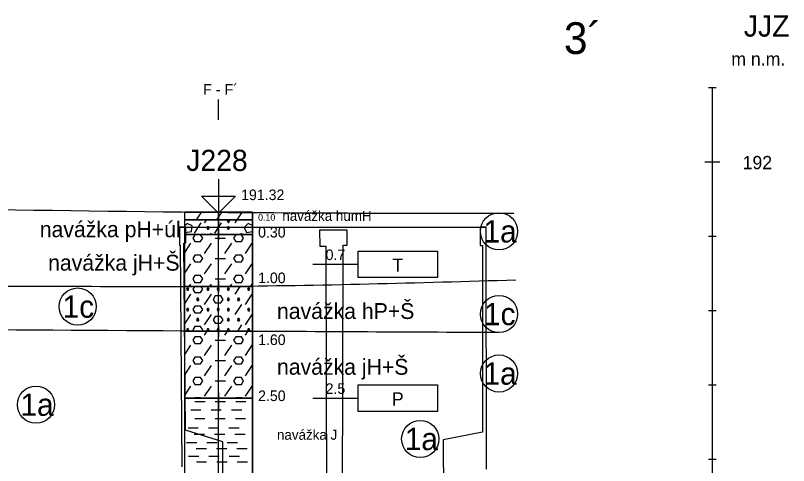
# Model space of a CAD drawing. Extents: x 3042 to 4120, y 576 to 2694.
# Drawn here: x 3403.4 to 3455.4, y 1728.2 to 1758.4 of the extents above; entities that cross this region are included whole.
import ezdxf

# ---------------------------------------------------------------- set-up
doc = ezdxf.new("R2010")
doc.units = 0
for name, color, linetype in [('15', 7, 'Continuous'), ('16', 7, 'Continuous'), ('17', 7, 'Continuous'), ('18', 7, 'Continuous'), ('19', 7, 'Continuous'), ('20', 7, 'Continuous'), ('21', 7, 'Continuous'), ('22', 7, 'Continuous'), ('51', 7, 'Continuous'), ('52', 7, 'Continuous'), ('53', 7, 'Continuous'), ('56', 7, 'Continuous'), ('62', 7, 'Continuous'), ('ig vrty popis', 7, 'Continuous'), ('nádrže', 7, 'Continuous'), ('rozhraní', 7, 'Continuous')]:
    doc.layers.add(name, color=color, linetype=linetype)

msp = doc.modelspace()

# ---------------------------------------------------------------- linework, layer by layer
at = {"layer": '15'}
msp.add_lwpolyline([(3417.072, 1747.427), (3417.072, 1745.141), (3415.929, 1746.284), (3418.215, 1746.284), (3417.072, 1745.141)], dxfattribs=at)
msp.add_lwpolyline([(3417.072, 1747.427), (3417.072, 1745.141), (3415.929, 1746.284), (3418.215, 1746.284), (3417.072, 1745.141)], dxfattribs=at)
at = {"layer": '18'}
msp.add_line((3417.072, 1698.605), (3417.072, 1745.205), dxfattribs=at)
at = {"layer": '19'}
for p, q in [((3450.038, 1753.605), (3450.546, 1753.605)), ((3449.784, 1748.605), (3450.8, 1748.605)), ((3450.038, 1743.605), (3450.546, 1743.605)), ((3450.038, 1738.605), (3450.546, 1738.605)), ((3450.038, 1733.605), (3450.546, 1733.605)), ((3450.038, 1728.605), (3450.546, 1728.605))]:
    msp.add_line(p, q, dxfattribs=at)
at = {"layer": '21'}
msp.add_line((3450.292, 1698.605), (3450.292, 1753.605), dxfattribs=at)
at = {"layer": '22'}
msp.add_lwpolyline([(3417.072, 1751.427), (3417.072, 1751.427), (3417.072, 1752.796)], dxfattribs=at)
at = {"layer": '51'}
for p, q in [((3415.596, 1744.705), (3415.91, 1745.176)), ((3416.139, 1745.176), (3416.158, 1745.205)), ((3416.968, 1744.705), (3417.282, 1745.176)), ((3417.51, 1745.176), (3417.53, 1745.205)), ((3418.339, 1744.705), (3418.653, 1745.176)), ((3418.882, 1745.176), (3418.901, 1745.205)), ((3415.453, 1743.804), (3415.91, 1744.49)), ((3416.139, 1744.49), (3416.282, 1744.705)), ((3416.825, 1743.804), (3417.282, 1744.49)), ((3418.196, 1744.49), (3418.339, 1744.705)), ((3416.53, 1743.705), (3416.596, 1743.804)), ((3416.863, 1743.461), (3417.549, 1743.461)), ((3418.587, 1743.705), (3418.653, 1743.804)), ((3414.786, 1742.46), (3415.224, 1743.118)), ((3416.139, 1742.433), (3416.596, 1743.118)), ((3417.51, 1742.433), (3417.968, 1743.118)), ((3418.882, 1742.433), (3419.339, 1743.118)), ((3414.786, 1741.089), (3415.224, 1741.747)), ((3416.139, 1741.061), (3416.596, 1741.747)), ((3416.863, 1742.09), (3417.549, 1742.09)), ((3417.51, 1741.061), (3417.968, 1741.747)), ((3418.882, 1741.061), (3419.339, 1741.747)), ((3416.863, 1740.718), (3417.549, 1740.718)), ((3415.111, 1740.205), (3415.224, 1740.375)), ((3416.482, 1740.205), (3416.596, 1740.375)), ((3417.854, 1740.205), (3417.968, 1740.375)), ((3418.196, 1739.689), (3418.54, 1740.205)), ((3419.226, 1740.205), (3419.339, 1740.375)), ((3414.786, 1739.031), (3415.224, 1739.689)), ((3416.139, 1739.004), (3416.596, 1739.689)), ((3418.882, 1739.004), (3419.339, 1739.689)), ((3418.196, 1738.318), (3418.653, 1739.004)), ((3414.786, 1737.66), (3415.224, 1738.318)), ((3416.139, 1737.632), (3416.596, 1738.318)), ((3418.882, 1737.632), (3419.339, 1738.318)), ((3418.369, 1737.205), (3418.653, 1737.632)), ((3416.139, 1736.946), (3416.311, 1737.205)), ((3417.51, 1736.946), (3417.683, 1737.205)), ((3418.882, 1736.946), (3419.054, 1737.205)), ((3416.863, 1736.603), (3417.549, 1736.603)), ((3414.786, 1735.602), (3415.224, 1736.26)), ((3416.139, 1735.575), (3416.596, 1736.26)), ((3417.51, 1735.575), (3417.968, 1736.26)), ((3418.882, 1735.575), (3419.339, 1736.26)), ((3416.863, 1735.232), (3417.549, 1735.232)), ((3414.786, 1734.231), (3415.224, 1734.889)), ((3416.139, 1734.203), (3416.596, 1734.889)), ((3417.51, 1734.203), (3417.968, 1734.889)), ((3418.882, 1734.203), (3419.339, 1734.889)), ((3414.786, 1732.859), (3415.224, 1733.517)), ((3416.139, 1732.831), (3416.596, 1733.517)), ((3416.863, 1733.86), (3417.549, 1733.86)), ((3417.51, 1732.831), (3417.968, 1733.517)), ((3418.882, 1732.831), (3419.339, 1733.517)), ((3415.491, 1732.488), (3416.177, 1732.488)), ((3416.863, 1732.488), (3417.549, 1732.488)), ((3418.234, 1732.488), (3418.92, 1732.488)), ((3415.209, 1731.928), (3415.895, 1731.928)), ((3416.581, 1731.928), (3417.266, 1731.928)), ((3417.952, 1731.928), (3418.638, 1731.928)), ((3415.474, 1731.331), (3416.16, 1731.331)), ((3416.846, 1731.331), (3417.532, 1731.331)), ((3418.218, 1731.331), (3418.903, 1731.331)), ((3415.027, 1730.717), (3415.712, 1730.717)), ((3416.398, 1730.717), (3417.084, 1730.717)), ((3417.77, 1730.717), (3418.456, 1730.717)), ((3415.441, 1730.285), (3416.127, 1730.285)), ((3416.813, 1730.285), (3417.499, 1730.285)), ((3418.184, 1730.285), (3418.87, 1730.285)), ((3414.927, 1729.721), (3415.613, 1729.721)), ((3415.574, 1729.306), (3416.26, 1729.306)), ((3416.299, 1729.721), (3416.984, 1729.721)), ((3416.946, 1729.306), (3417.631, 1729.306)), ((3417.67, 1729.721), (3418.356, 1729.721)), ((3418.317, 1729.306), (3419.003, 1729.306)), ((3415.06, 1728.808), (3415.746, 1728.808)), ((3416.431, 1728.808), (3417.117, 1728.808)), ((3417.803, 1728.808), (3418.489, 1728.808)), ((3415.591, 1728.41), (3416.276, 1728.41)), ((3416.962, 1728.41), (3417.648, 1728.41)), ((3418.334, 1728.41), (3419.02, 1728.41))]:
    msp.add_line(p, q, dxfattribs=at)
for points in [[(3414.786, 1744.705), (3419.358, 1744.705), (3419.358, 1745.205), (3414.786, 1745.205)], [(3414.786, 1743.705), (3419.358, 1743.705), (3419.358, 1744.705), (3414.786, 1744.705)], [(3414.786, 1740.205), (3419.358, 1740.205), (3419.358, 1743.705), (3414.786, 1743.705)], [(3414.786, 1737.205), (3419.358, 1737.205), (3419.358, 1740.205), (3414.786, 1740.205)], [(3414.786, 1732.705), (3419.358, 1732.705), (3419.358, 1737.205), (3414.786, 1737.205)], [(3414.786, 1727.145), (3419.358, 1727.145), (3419.358, 1732.705), (3414.786, 1732.705)]]:
    msp.add_lwpolyline(points, close=True, dxfattribs=at)
for points in [[(3414.786, 1743.972), (3414.843, 1743.842), (3415.263, 1743.918), (3415.301, 1744.299), (3414.958, 1744.452), (3414.786, 1744.28)], [(3417.61, 1744.705), (3417.739, 1744.49), (3417.868, 1744.705)], [(3419.358, 1744.325), (3419.073, 1744.452), (3418.806, 1744.185)], [(3416.329, 1744.223), (3416.291, 1744.147), (3416.329, 1744.071), (3416.406, 1744.071), (3416.444, 1744.147), (3416.406, 1744.223), (3416.329, 1744.223), (3416.406, 1744.071)], [(3417.701, 1744.223), (3417.663, 1744.147), (3417.701, 1744.071), (3417.777, 1744.071), (3417.815, 1744.147), (3417.777, 1744.223), (3417.701, 1744.223), (3417.777, 1744.071)], [(3418.806, 1744.185), (3418.958, 1743.842), (3419.358, 1743.915)], [(3415.491, 1743.233), (3415.872, 1743.233), (3416.025, 1743.461), (3415.872, 1743.69), (3415.491, 1743.69), (3415.339, 1743.461), (3415.491, 1743.233)], [(3418.234, 1743.233), (3418.615, 1743.233), (3418.768, 1743.461), (3418.615, 1743.69), (3418.234, 1743.69), (3418.082, 1743.461), (3418.234, 1743.233)], [(3415.491, 1741.861), (3415.872, 1741.861), (3416.025, 1742.09), (3415.872, 1742.318), (3415.491, 1742.318), (3415.339, 1742.09), (3415.491, 1741.861)], [(3418.234, 1741.861), (3418.615, 1741.861), (3418.768, 1742.09), (3418.615, 1742.318), (3418.234, 1742.318), (3418.082, 1742.09), (3418.234, 1741.861)], [(3415.491, 1740.489), (3415.872, 1740.489), (3416.025, 1740.718), (3415.872, 1740.947), (3415.491, 1740.947), (3415.339, 1740.718), (3415.491, 1740.489)], [(3418.234, 1740.489), (3418.615, 1740.489), (3418.768, 1740.718), (3418.615, 1740.947), (3418.234, 1740.947), (3418.082, 1740.718), (3418.234, 1740.489)], [(3415.454, 1740.205), (3415.339, 1740.032), (3415.491, 1739.804)], [(3415.491, 1739.804), (3415.872, 1739.804), (3416.025, 1740.032), (3415.91, 1740.205)], [(3414.958, 1740.108), (3414.92, 1740.032), (3414.958, 1739.956), (3415.034, 1739.956), (3415.072, 1740.032), (3415.034, 1740.108), (3414.958, 1740.108), (3415.034, 1739.956)], [(3416.329, 1740.108), (3416.291, 1740.032), (3416.329, 1739.956), (3416.406, 1739.956), (3416.444, 1740.032), (3416.406, 1740.108), (3416.329, 1740.108), (3416.406, 1739.956)], [(3417.015, 1740.108), (3416.977, 1740.032), (3417.015, 1739.956), (3417.091, 1739.956), (3417.129, 1740.032), (3417.091, 1740.108), (3417.015, 1740.108), (3417.091, 1739.956)], [(3417.701, 1740.108), (3417.663, 1740.032), (3417.701, 1739.956), (3417.777, 1739.956), (3417.815, 1740.032), (3417.777, 1740.108), (3417.701, 1740.108), (3417.777, 1739.956)], [(3419.073, 1740.108), (3419.034, 1740.032), (3419.073, 1739.956), (3419.149, 1739.956), (3419.187, 1740.032), (3419.149, 1740.108), (3419.073, 1740.108), (3419.149, 1739.956)], [(3415.644, 1739.423), (3415.605, 1739.346), (3415.644, 1739.27), (3415.72, 1739.27), (3415.758, 1739.346), (3415.72, 1739.423), (3415.644, 1739.423), (3415.72, 1739.27)], [(3416.863, 1739.118), (3417.244, 1739.118), (3417.396, 1739.346), (3417.244, 1739.575), (3416.863, 1739.575), (3416.71, 1739.346), (3416.863, 1739.118)], [(3417.701, 1739.423), (3417.663, 1739.346), (3417.701, 1739.27), (3417.777, 1739.27), (3417.815, 1739.346), (3417.777, 1739.423), (3417.701, 1739.423), (3417.777, 1739.27)], [(3418.387, 1739.423), (3418.349, 1739.346), (3418.387, 1739.27), (3418.463, 1739.27), (3418.501, 1739.346), (3418.463, 1739.423), (3418.387, 1739.423), (3418.463, 1739.27)], [(3414.958, 1738.737), (3414.92, 1738.661), (3414.958, 1738.584), (3415.034, 1738.584), (3415.072, 1738.661), (3415.034, 1738.737), (3414.958, 1738.737), (3415.034, 1738.584)], [(3415.491, 1738.432), (3415.872, 1738.432), (3416.025, 1738.661), (3415.872, 1738.889), (3415.491, 1738.889), (3415.339, 1738.661), (3415.491, 1738.432)], [(3416.329, 1738.737), (3416.291, 1738.661), (3416.329, 1738.584), (3416.406, 1738.584), (3416.444, 1738.661), (3416.406, 1738.737), (3416.329, 1738.737), (3416.406, 1738.584)], [(3417.015, 1738.737), (3416.977, 1738.661), (3417.015, 1738.584), (3417.091, 1738.584), (3417.129, 1738.661), (3417.091, 1738.737), (3417.015, 1738.737), (3417.091, 1738.584)], [(3417.701, 1738.737), (3417.663, 1738.661), (3417.701, 1738.584), (3417.777, 1738.584), (3417.815, 1738.661), (3417.777, 1738.737), (3417.701, 1738.737), (3417.777, 1738.584)], [(3419.073, 1738.737), (3419.034, 1738.661), (3419.073, 1738.584), (3419.149, 1738.584), (3419.187, 1738.661), (3419.149, 1738.737), (3419.073, 1738.737), (3419.149, 1738.584)], [(3416.863, 1737.746), (3417.244, 1737.746), (3417.396, 1737.975), (3417.244, 1738.203), (3416.863, 1738.203), (3416.71, 1737.975), (3416.863, 1737.746)], [(3415.644, 1738.051), (3415.605, 1737.975), (3415.644, 1737.899), (3415.72, 1737.899), (3415.758, 1737.975), (3415.72, 1738.051), (3415.644, 1738.051), (3415.72, 1737.899)], [(3417.701, 1738.051), (3417.663, 1737.975), (3417.701, 1737.899), (3417.777, 1737.899), (3417.815, 1737.975), (3417.777, 1738.051), (3417.701, 1738.051), (3417.777, 1737.899)], [(3418.387, 1738.051), (3418.349, 1737.975), (3418.387, 1737.899), (3418.463, 1737.899), (3418.501, 1737.975), (3418.463, 1738.051), (3418.387, 1738.051), (3418.463, 1737.899)], [(3414.958, 1737.365), (3414.92, 1737.289), (3414.958, 1737.213), (3415.034, 1737.213), (3415.072, 1737.289), (3415.034, 1737.365), (3414.958, 1737.365), (3415.034, 1737.213)], [(3415.968, 1737.205), (3416.025, 1737.289), (3415.872, 1737.518), (3415.491, 1737.518), (3415.339, 1737.289), (3415.395, 1737.205)], [(3416.329, 1737.365), (3416.291, 1737.289), (3416.329, 1737.213), (3416.406, 1737.213), (3416.444, 1737.289), (3416.406, 1737.365), (3416.329, 1737.365), (3416.406, 1737.213)], [(3417.015, 1737.365), (3416.977, 1737.289), (3417.015, 1737.213), (3417.091, 1737.213), (3417.129, 1737.289), (3417.091, 1737.365), (3417.015, 1737.365), (3417.091, 1737.213)], [(3417.701, 1737.365), (3417.663, 1737.289), (3417.701, 1737.213), (3417.777, 1737.213), (3417.815, 1737.289), (3417.777, 1737.365), (3417.701, 1737.365), (3417.777, 1737.213)], [(3419.073, 1737.365), (3419.034, 1737.289), (3419.073, 1737.213), (3419.149, 1737.213), (3419.187, 1737.289), (3419.149, 1737.365), (3419.073, 1737.365), (3419.149, 1737.213)], [(3415.491, 1736.375), (3415.872, 1736.375), (3416.025, 1736.603), (3415.872, 1736.832), (3415.491, 1736.832), (3415.339, 1736.603), (3415.491, 1736.375)], [(3418.234, 1736.375), (3418.615, 1736.375), (3418.768, 1736.603), (3418.615, 1736.832), (3418.234, 1736.832), (3418.082, 1736.603), (3418.234, 1736.375)], [(3415.491, 1735.003), (3415.872, 1735.003), (3416.025, 1735.232), (3415.872, 1735.46), (3415.491, 1735.46), (3415.339, 1735.232), (3415.491, 1735.003)], [(3418.234, 1735.003), (3418.615, 1735.003), (3418.768, 1735.232), (3418.615, 1735.46), (3418.234, 1735.46), (3418.082, 1735.232), (3418.234, 1735.003)], [(3415.491, 1733.631), (3415.872, 1733.631), (3416.025, 1733.86), (3415.872, 1734.089), (3415.491, 1734.089), (3415.339, 1733.86), (3415.491, 1733.631)], [(3418.234, 1733.631), (3418.615, 1733.631), (3418.768, 1733.86), (3418.615, 1734.089), (3418.234, 1734.089), (3418.082, 1733.86), (3418.234, 1733.631)], [(3415.88, 1732.705), (3415.872, 1732.717), (3415.491, 1732.717), (3415.483, 1732.705)], [(3418.624, 1732.705), (3418.615, 1732.717), (3418.234, 1732.717), (3418.226, 1732.705)]]:
    msp.add_lwpolyline(points, dxfattribs=at)
at = {"layer": '53'}
for p, q in [((3414.786, 1745.205), (3419.358, 1745.205)), ((3414.786, 1745.205), (3414.786, 1700.205)), ((3419.358, 1745.205), (3419.358, 1700.205)), ((3414.786, 1744.705), (3419.358, 1744.705)), ((3414.786, 1743.705), (3419.358, 1743.705)), ((3414.786, 1740.205), (3419.358, 1740.205)), ((3414.786, 1737.205), (3419.358, 1737.205)), ((3414.786, 1732.705), (3419.358, 1732.705))]:
    msp.add_line(p, q, dxfattribs=at)
at = {"layer": '56'}
for p, q in [((3417.072, 1745.586), (3417.072, 1744.824)), ((3416.691, 1745.205), (3417.453, 1745.205)), ((3417.072, 1745.086), (3417.072, 1744.324)), ((3416.691, 1744.705), (3417.453, 1744.705)), ((3417.072, 1744.086), (3417.072, 1743.324)), ((3416.691, 1743.705), (3417.453, 1743.705)), ((3416.691, 1740.205), (3417.453, 1740.205)), ((3417.072, 1740.586), (3417.072, 1739.824)), ((3417.072, 1737.586), (3417.072, 1736.824)), ((3416.691, 1737.205), (3417.453, 1737.205)), ((3417.072, 1733.086), (3417.072, 1732.324)), ((3416.691, 1732.705), (3417.453, 1732.705)), ((3417.072, 1732.586), (3417.072, 1731.824))]:
    msp.add_line(p, q, dxfattribs=at)
at = {"layer": '62'}
for p, q in [((3423.422, 1741.705), (3426.47, 1741.705)), ((3423.422, 1732.705), (3426.47, 1732.705))]:
    msp.add_line(p, q, dxfattribs=at)
for points in [[(3431.804, 1740.816), (3426.47, 1740.816), (3426.47, 1742.594), (3431.804, 1742.594), (3431.804, 1740.816)], [(3431.804, 1731.816), (3426.47, 1731.816), (3426.47, 1733.594), (3431.804, 1733.594), (3431.804, 1731.816)]]:
    msp.add_lwpolyline(points, dxfattribs=at)
at = {"layer": 'nádrže'}
msp.add_line((3414.452, 1744.205), (3435.072, 1744.205), dxfattribs=at)
for points in [[(3417.377, 1726.71), (3417.366, 1729.768), (3414.855, 1730.559), (3414.753, 1743.123), (3414.877, 1743.149), (3414.872, 1744.205), (3414.452, 1744.205), (3414.442, 1742.999), (3414.508, 1742.985)], [(3425.412, 1725.886), (3425.456, 1742.984), (3425.727, 1742.985), (3425.723, 1743.998), (3423.879, 1743.998), (3423.882, 1742.923), (3424.288, 1742.923), (3424.347, 1726.094)], [(3435.09, 1727.933), (3435.072, 1744.205), (3434.672, 1744.194), (3434.673, 1742.972), (3434.827, 1742.976), (3434.841, 1730.424), (3432.185, 1729.907), (3432.214, 1726.19)], [(3414.508, 1742.985), (3414.613, 1728.083)]]:
    msp.add_lwpolyline(points, dxfattribs=at)
at = {"layer": 'rozhraní'}
for centre in [(3435.94, 1743.919), (3407.603, 1738.861), (3435.94, 1738.361), (3435.94, 1734.359), (3404.8, 1732.264), (3430.644, 1729.957)]:
    msp.add_circle(centre, 1.25, dxfattribs=at)
for points in [[(3268.862, 1746.755), (3285.772, 1745.591), (3320.372, 1746.486), (3353.272, 1745.191), (3377.368, 1745.455), (3417.072, 1745.205), (3436.949, 1745.141)], [(3437.078, 1740.64), (3417.288, 1740.205), (3398.685, 1740.205), (3395.518, 1740.205), (3377.432, 1742.455)], [(3435.94, 1737.111), (3417.072, 1737.205), (3377.432, 1737.455)]]:
    msp.add_spline(points, degree=3, dxfattribs=at)

# ---------------------------------------------------------------- texts
at = {"layer": '16'}
msp.add_text('J228', height=1.4224, dxfattribs=at).set_placement((3414.913, 1747.984))
msp.add_text('J228', height=1.4224, dxfattribs=at).set_placement((3414.913, 1747.984))
at = {"layer": '17'}
msp.add_text('191.32', height=0.7112, dxfattribs=at).set_placement((3418.596, 1746.023))
msp.add_text('191.32', height=0.7112, dxfattribs=at).set_placement((3418.596, 1746.023))
at = {"layer": '19'}
for s, p in [('m n.m.', (3451.562, 1755.072)), ('192', (3452.324, 1748.103))]:
    msp.add_text(s, height=0.889, dxfattribs=at).set_placement(p)
at = {"layer": '20'}
msp.add_text('JJZ', height=1.4224, dxfattribs=at).set_placement((3452.408, 1757.018))
at = {"layer": '22'}
msp.add_text('F - F´', height=0.72, dxfattribs=at).set_placement((3416.036, 1753.106))
at = {"layer": '52'}
for s, height, p in [('0.10', 0.4445, (3419.739, 1744.638)), ('navážka humH', 0.6731, (3421.368, 1744.626)), ('navážka pH+úl', 1.0668, (3405.055, 1743.527)), ('0.30', 0.7112, (3419.739, 1743.507)), ('navážka jH+Š', 1.0668, (3405.617, 1741.277)), ('1.00', 0.7112, (3419.739, 1740.438)), ('navážka hP+Š', 1.0668, (3421.009, 1738.027)), ('1.60', 0.7112, (3419.739, 1736.276)), ('navážka jH+Š', 1.0668, (3421.009, 1734.277)), ('2.50', 0.7112, (3419.739, 1732.507)), ('navážka J', 0.6731, (3421.009, 1729.904))]:
    msp.add_text(s, height=height, dxfattribs=at).set_placement(p)
at = {"layer": '62'}
for s, height, p in [('0.7', 0.7112, (3424.279, 1741.989)), ('T', 0.889, (3428.766, 1741.203)), ('2.5', 0.7112, (3424.279, 1732.989)), ('P', 0.889, (3428.735, 1732.203))]:
    msp.add_text(s, height=height, dxfattribs=at).set_placement(p)
at = {"layer": 'ig vrty popis'}
msp.add_text('3´', height=2.132, dxfattribs=at).set_placement((3440.308, 1755.851))
at = {"layer": 'rozhraní'}
for s, p in [('1a', (3434.896, 1743.169)), ('1c', (3406.593, 1738.111)), ('1c', (3434.93, 1737.611)), ('1a', (3434.896, 1733.609)), ('1a', (3403.756, 1731.514)), ('1a', (3429.6, 1729.207))]:
    msp.add_text(s, height=1.5, dxfattribs=at).set_placement(p)

doc.saveas('drawing.dxf')
